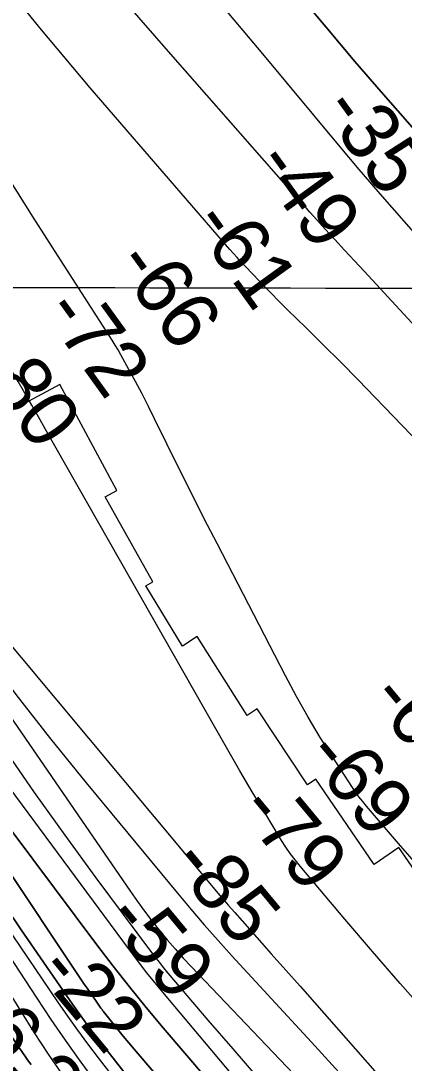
# Model space of a CAD drawing. Extents: x 3187622 to 3225504, y 800805 to 826213.
# Drawn here: x 3198914 to 3199360, y 817453 to 818665 of the extents above; entities that cross this region are included whole.
import ezdxf

# ---------------------------------------------------------------- set-up
doc = ezdxf.new("R2010")
doc.units = 0
for name, color, linetype in [('V-GRID-MAJR', 7, 'Continuous'), ('V-RIVR-RANG', 7, 'Continuous'), ('V-ROAD-CNTR', 7, 'Continuous'), ('V-RRAP-RVMT', 7, 'Continuous'), ('V-TOPO-DPTH', 7, 'Continuous'), ('V-TOPO-MAJR', 7, 'Continuous'), ('V-TOPO-MINR', 7, 'Continuous'), ('V-TOPO-WATR', 7, 'Continuous')]:
    doc.layers.add(name, color=color, linetype=linetype)

msp = doc.modelspace()

# ---------------------------------------------------------------- linework, layer by layer
at = {"layer": 'V-GRID-MAJR'}
msp.add_spline([(3191823.839, 818371.837), (3197059.682, 818359.272), (3202295.526, 818347.468), (3207531.372, 818336.426), (3212767.22, 818326.145), (3218003.0700000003, 818316.626), (3223238.92, 818307.868), (3223238.921, 818307.868)], degree=3, dxfattribs=at)
at = {"layer": 'V-ROAD-CNTR'}
msp.add_spline([(3197108.0137470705, 817982.20200821), (3197162.33863842, 817991.13199035), (3197229.376504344, 818001.8819688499), (3197259.082444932, 817993.6449853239), (3197361.14324081, 818001.169970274), (3197493.7899755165, 818058.5648554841), (3197592.213778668, 818133.79670502), (3197727.971507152, 818194.3225839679), (3197773.223416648, 818262.200448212), (3197795.8503713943, 818360.0592524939), (3197841.10228089, 818435.2911020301), (3197893.7081756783, 818488.4629956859), (3197938.9610851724, 818518.4419357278), (3197968.940025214, 818533.7149051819), (3198014.192934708, 818525.7959210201), (3198044.737873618, 818495.8159809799), (3198127.323708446, 818420.584131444), (3198203.12155685, 818307.4533577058), (3198233.10149689, 818209.029554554), (3198255.7274516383, 818133.79670502), (3198278.353406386, 818073.2718260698), (3198323.60631588, 818005.3939618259), (3198376.2122106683, 817937.515097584), (3198429.383104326, 817900.18217225), (3198459.363044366, 817854.9292627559), (3198466.7170296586, 817832.303308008), (3198489.3429844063, 817756.5054596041), (3198504.614953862, 817703.899564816), (3198542.513878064, 817628.6677152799), (3198633.018697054, 817530.243912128), (3198783.483396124, 817371.8602288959), (3198859.281244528, 817221.3955298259), (3198934.513094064, 817108.264756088)], degree=3, dxfattribs=at)
at = {"layer": 'V-RRAP-RVMT'}
for p, q in [((3198959.296000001, 818241.827999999), (3198891.352891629, 818205.4087365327)), ((3199025.445000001, 818118.778999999), (3198959.296000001, 818241.827999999)), ((3199011.9280000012, 818111.3919999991), (3199025.445000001, 818118.778999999)), ((3199067.533000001, 818012.3159999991), (3199011.9280000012, 818111.3919999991)), ((3199059.242000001, 818007.6669999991), (3199067.533000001, 818012.3159999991)), ((3199101.931000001, 817937.7039999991), (3199059.242000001, 818007.6669999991)), ((3199119.163000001, 817948.7629999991), (3199101.931000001, 817937.7039999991)), ((3199177.222000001, 817856.8629999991), (3199119.163000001, 817948.7629999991)), ((3199188.992000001, 817864.6299999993), (3199177.222000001, 817856.8629999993)), ((3199247.642000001, 817776.1599999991), (3199188.992000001, 817864.6299999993)), ((3199257.246000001, 817782.7459999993), (3199247.6420000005, 817776.1599999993)), ((3199324.973000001, 817683.729999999), (3199257.2460000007, 817782.7459999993)), ((3199353.807000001, 817703.5689999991), (3199324.973000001, 817683.729999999)), ((3199430.753000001, 817591.226999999), (3199353.807000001, 817703.5689999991))]:
    msp.add_line(p, q, dxfattribs=at)
at = {"layer": 'V-TOPO-DPTH'}
for points in [[(3198152.216856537, 818754.1737872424), (3198256.6955861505, 818585.9919518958), (3198313.2255484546, 818495.3006905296), (3198369.9380129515, 818404.7240833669), (3198426.9242307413, 818314.3194575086), (3198484.092950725, 818224.0294858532), (3198612.932401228, 818021.2250268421), (3198618.968517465, 818011.7125050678), (3198624.9978961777, 818002.1957197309), (3198631.0171686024, 817992.6725390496), (3198637.0297035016, 817983.1450948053), (3198666.8436149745, 817935.8464550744), (3198687.84399761, 817902.7217157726), (3198708.95896659, 817869.6706018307), (3198730.2458150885, 817836.7299259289), (3198751.6472499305, 817803.8628753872), (3198932.3288327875, 817527.9570632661), (3198948.7100514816, 817503.4567054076), (3198965.3986866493, 817479.1719605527), (3198982.548446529, 817455.2106352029), (3199000.005622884, 817431.4649228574)], [(3198152.216856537, 818754.1737872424), (3198256.6955861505, 818585.9919518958), (3198313.2255484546, 818495.3006905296), (3198369.9380129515, 818404.7240833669), (3198426.9242307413, 818314.3194575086), (3198484.092950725, 818224.0294858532), (3198612.932401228, 818021.2250268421), (3198618.968517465, 818011.7125050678), (3198624.9978961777, 818002.1957197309), (3198631.0171686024, 817992.6725390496), (3198637.0297035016, 817983.1450948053), (3198666.8436149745, 817935.8464550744), (3198687.84399761, 817902.7217157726), (3198708.95896659, 817869.6706018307), (3198730.2458150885, 817836.7299259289), (3198751.6472499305, 817803.8628753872), (3198932.3288327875, 817527.9570632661), (3198948.7100514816, 817503.4567054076), (3198965.3986866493, 817479.1719605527), (3198982.548446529, 817455.2106352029), (3199000.005622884, 817431.4649228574)], [(3198925.6656750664, 817450.8713792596), (3198923.6532850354, 817453.7300570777), (3198907.2866409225, 817477.2678911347), (3198897.2623723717, 817492.0074243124), (3198887.4446278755, 817506.8802401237), (3198877.9366694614, 817521.9529798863), (3198868.635235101, 817537.1590022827), (3198627.4292227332, 817940.8068073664), (3198614.3182974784, 817962.5943889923), (3198601.1181145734, 817984.3273795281), (3198587.7840451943, 818005.9784834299), (3198574.360718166, 818027.5749962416), (3198560.839475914, 818049.1109747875), (3198547.2769463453, 818070.6208373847), (3198533.652485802, 818092.0915260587), (3198519.986737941, 818113.536098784), (3198140.086095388, 818707.7929219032)], [(3198140.086095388, 818707.7929219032), (3198519.986737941, 818113.536098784), (3198533.652485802, 818092.0915260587), (3198547.2769463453, 818070.6208373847), (3198560.839475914, 818049.1109747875), (3198574.360718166, 818027.5749962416), (3198587.7840451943, 818005.9784834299), (3198601.1181145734, 817984.3273795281), (3198614.3182974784, 817962.5943889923), (3198627.4292227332, 817940.8068073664), (3198868.635235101, 817537.1590022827), (3198877.9366694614, 817521.9529798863), (3198887.4446278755, 817506.8802401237), (3198897.2623723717, 817492.0074243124), (3198907.2866409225, 817477.2678911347), (3198923.6532850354, 817453.7300570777), (3198925.6656750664, 817450.8713792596)], [(3199249.33588407, 817166.9416176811), (3199005.9011608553, 817477.9448907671), (3198997.716802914, 817488.5965643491), (3198989.661922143, 817499.343478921), (3198981.8012571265, 817510.2332549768), (3198974.07006928, 817521.2182720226), (3198914.3867091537, 817607.6589960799), (3198877.1670375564, 817662.1068073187), (3198840.2886517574, 817716.7825034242), (3198803.922194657, 817771.8000268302), (3198767.8970233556, 817827.045435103), (3198673.4244505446, 817973.4096898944), (3198659.283541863, 817995.4428950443), (3198645.218996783, 818017.5244614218), (3198631.2689971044, 818039.6785696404), (3198617.3953610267, 818061.8810390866), (3198320.0920025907, 818540.4190153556), (3198295.323041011, 818580.4948631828), (3198270.6789005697, 818620.646922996), (3198246.2219918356, 818660.9133007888), (3198221.88990424, 818701.255890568)], [(3198221.88990424, 818701.255890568), (3198246.2219918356, 818660.9133007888), (3198270.6789005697, 818620.646922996), (3198295.323041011, 818580.4948631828), (3198320.0920025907, 818540.4190153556), (3198617.3953610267, 818061.8810390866), (3198631.2689971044, 818039.6785696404), (3198645.218996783, 818017.5244614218), (3198659.283541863, 817995.4428950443), (3198673.4244505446, 817973.4096898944), (3198767.8970233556, 817827.045435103), (3198803.922194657, 817771.8000268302), (3198840.2886517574, 817716.7825034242), (3198877.1670375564, 817662.1068073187), (3198914.3867091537, 817607.6589960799), (3198974.07006928, 817521.2182720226), (3198981.8012571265, 817510.2332549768), (3198989.661922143, 817499.343478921), (3198997.716802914, 817488.5965643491), (3199005.9011608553, 817477.9448907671), (3199249.33588407, 817166.9416176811)], [(3199235.0673336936, 818698.4966343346), (3199268.6553700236, 818657.9118741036), (3199302.702453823, 818617.7005512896), (3199333.1674605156, 818582.3285365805), (3199352.4653702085, 818560.2082623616), (3199371.9483004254, 818538.254297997)], [(3199371.9483004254, 818538.254297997), (3199352.4653702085, 818560.2082623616), (3199333.1674605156, 818582.3285365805), (3199302.702453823, 818617.7005512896), (3199268.6553700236, 818657.9118741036), (3199235.0673336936, 818698.4966343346)], [(3199441.689344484, 817006.0018056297), (3199045.792038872, 817468.6872040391), (3199039.39414768, 817476.2526818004), (3199033.05532981, 817483.8667624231), (3199026.80512192, 817491.5537473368), (3199020.6139873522, 817499.2893351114), (3199009.697639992, 817513.0919954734), (3199009.016325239, 817513.9681915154), (3199008.344774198, 817514.8516829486), (3199007.04072696, 817516.6478473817), (3199001.3615034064, 817524.7005257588), (3198997.901171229, 817529.6471737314), (3198994.466294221, 817534.6112911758), (3198991.0695999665, 817539.6016128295), (3198987.69836088, 817544.6094039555), (3198679.5308207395, 818006.1875325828)], [(3198679.5308207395, 818006.1875325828), (3198987.69836088, 817544.6094039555), (3198991.0695999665, 817539.6016128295), (3198994.466294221, 817534.6112911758), (3198997.901171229, 817529.6471737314), (3199001.3615034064, 817524.7005257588), (3199007.04072696, 817516.6478473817), (3199008.344774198, 817514.8516829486), (3199009.016325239, 817513.9681915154), (3199009.697639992, 817513.0919954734), (3199020.6139873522, 817499.2893351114), (3199026.80512192, 817491.5537473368), (3199033.05532981, 817483.8667624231), (3199039.39414768, 817476.2526818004), (3199045.792038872, 817468.6872040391), (3199441.689344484, 817006.0018056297)], [(3199434.708151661, 817078.3451648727), (3199079.6120000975, 817493.7374908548), (3199059.785596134, 817517.3832168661), (3199040.2651955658, 817541.2741401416), (3199021.20380009, 817565.5328593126), (3199002.448408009, 817590.0367757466), (3198878.107606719, 817755.7375303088)], [(3198878.107606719, 817755.7375303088), (3199002.448408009, 817590.0367757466), (3199021.20380009, 817565.5328593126), (3199040.2651955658, 817541.2741401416), (3199059.785596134, 817517.3832168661), (3199079.6120000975, 817493.7374908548), (3199434.708151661, 817078.3451648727)]]:
    msp.add_lwpolyline(points, dxfattribs=at)
at = {"layer": 'V-TOPO-MAJR'}
for points in [[(3198342.947666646, 818716.9879457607), (3198374.419401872, 818659.3880755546), (3198405.8210419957, 818601.7500997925), (3198437.1175394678, 818544.0549656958), (3198468.3439418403, 818486.3217260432), (3198675.3375507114, 818102.7844086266), (3198687.670104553, 818080.414693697), (3198700.266310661, 818058.1975918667), (3198713.2579951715, 818036.2094096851), (3198726.5133319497, 818014.3738406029), (3198740.2301275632, 817992.8316153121), (3198754.2978493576, 817971.527446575), (3198768.8919604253, 817950.5803626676), (3198783.836997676, 817929.8713353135), (3199038.6395150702, 817585.9113198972), (3199049.3210655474, 817571.77272371), (3199060.177207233, 817557.772160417), (3199071.2952357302, 817543.9786464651), (3199082.5878554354, 817530.3231654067), (3199213.505993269, 817375.0153152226), (3199266.4981215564, 817312.7732956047), (3199319.8934755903, 817250.8826198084), (3199373.893668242, 817189.518959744)], [(3199373.949157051, 818416.1975646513), (3199332.250920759, 818463.6692343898), (3199319.9282662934, 818477.8125193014), (3199307.6821665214, 818492.0212490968), (3199295.5508987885, 818506.3281462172), (3199283.496185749, 818520.7004882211), (3199195.483922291, 818626.4963082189), (3199139.38177453, 818693.7326956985)]]:
    msp.add_lwpolyline(points, dxfattribs=at)
at = {"layer": 'V-TOPO-MINR'}
for points in [[(3199388.1289048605, 817507.9949179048), (3199355.376316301, 817545.1376354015), (3199322.969999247, 817582.5828505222), (3199290.7945298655, 817620.2297307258), (3199238.7557285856, 817681.6931552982), (3199232.953153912, 817688.8891112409), (3199227.3897411, 817696.2568338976), (3199222.1850710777, 817703.8822066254), (3199217.2195629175, 817711.679346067), (3199197.638239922, 817744.1157687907), (3199183.1587194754, 817768.3170582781), (3199168.807614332, 817792.5935763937), (3199154.649132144, 817816.9829374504), (3199140.6190652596, 817841.4475271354), (3198942.2003732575, 818190.6307387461), (3198934.352349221, 818204.3722244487), (3198926.464570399, 818218.0907369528), (3198918.517159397, 818231.7747896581), (3198910.529993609, 818245.435869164), (3198902.5342571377, 818259.092054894), (3198894.5668489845, 818272.7646894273), (3198886.6419333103, 818286.4619971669), (3198878.745345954, 818300.1757537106), (3198513.756941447, 818936.3215619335)], [(3198322.8646831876, 818793.3316749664), (3198394.8252547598, 818662.0040848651), (3198443.9456153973, 818572.8397252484), (3198493.3345486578, 818483.8251776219), (3198543.126340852, 818395.03534798), (3198593.1867056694, 818306.3953303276), (3198697.9008349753, 818121.9591297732), (3198711.5097663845, 818098.5358765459), (3198725.4254139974, 818075.3004911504), (3198739.8011359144, 818052.3469075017), (3198754.4835740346, 818029.5811916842), (3198860.300536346, 817869.0416762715), (3198894.5135392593, 817818.1022341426), (3198929.3070566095, 817767.5699620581), (3198964.9713456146, 817717.6484450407), (3199001.2161490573, 817668.1340980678), (3199064.9054065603, 817582.691700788), (3199069.801517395, 817576.2520959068), (3199074.777890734, 817569.8763753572), (3199079.874657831, 817563.5964813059), (3199085.051687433, 817557.3804715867), (3199131.666266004, 817502.4814564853), (3199160.3836076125, 817469.0158440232), (3199189.3312583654, 817435.7527823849)], [(3198349.132308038, 818785.0570465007), (3198502.3172652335, 818505.6756616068), (3198541.3014079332, 818435.293065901), (3198580.6855416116, 818365.1372779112), (3198620.669661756, 818295.3217014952), (3198661.053772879, 818225.7329327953), (3198725.8773808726, 818115.1255901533), (3198734.299934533, 818101.1061326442), (3198742.922538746, 818087.2138759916), (3198751.845218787, 818073.5124206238), (3198760.96794938, 818059.9381661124), (3199041.409046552, 817652.3006558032), (3199049.5571422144, 817640.7441478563), (3199057.8791307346, 817629.3173735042), (3199066.4619585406, 817618.0851995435), (3199075.218679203, 817606.9827591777), (3199084.237403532, 817596.0931275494), (3199093.4311122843, 817585.3571307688), (3199102.887297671, 817574.8515862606), (3199112.518467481, 817564.4996766), (3199476.7578887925, 817182.578189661)], [(3198152.216856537, 818754.1737872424), (3198256.6955861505, 818585.9919518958), (3198313.2255484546, 818495.3006905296), (3198369.9380129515, 818404.7240833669), (3198426.9242307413, 818314.3194575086), (3198484.092950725, 818224.0294858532), (3198612.932401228, 818021.2250268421), (3198618.968517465, 818011.7125050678), (3198624.9978961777, 818002.1957197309), (3198631.0171686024, 817992.6725390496), (3198637.0297035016, 817983.1450948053), (3198666.8436149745, 817935.8464550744), (3198687.84399761, 817902.7217157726), (3198708.95896659, 817869.6706018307), (3198730.2458150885, 817836.7299259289), (3198751.6472499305, 817803.8628753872), (3198932.3288327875, 817527.9570632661), (3198948.7100514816, 817503.4567054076), (3198965.3986866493, 817479.1719605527), (3198982.548446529, 817455.2106352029), (3199000.005622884, 817431.4649228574)], [(3198146.492754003, 818732.3795230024), (3198460.2765195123, 818236.7620908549), (3198485.9265693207, 818196.3095847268), (3198511.6135766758, 818155.8805955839), (3198537.35602035, 818115.486881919), (3198563.1354215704, 818075.1166852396), (3198609.554296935, 818002.5351481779), (3198612.1455589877, 817998.4692994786), (3198614.7282615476, 817994.3980397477), (3198617.2981248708, 817990.3186634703), (3198619.859428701, 817986.2338761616), (3198632.068052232, 817966.6951510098), (3198640.7197993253, 817952.8323069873), (3198649.3616147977, 817938.9632819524), (3198657.9885328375, 817925.0849854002), (3198666.6055192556, 817911.2005078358), (3198913.245327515, 817513.3152349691), (3198929.3097699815, 817487.956888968), (3198945.699890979, 817462.8154252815), (3198962.57852977, 817437.9992850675)], [(3199463.187426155, 818085.115406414), (3199326.335383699, 818226.8138119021), (3199306.3126643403, 818247.3753738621), (3199286.1780523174, 818267.8258597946), (3199265.875601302, 818288.1097316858), (3199245.4612576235, 818308.2825275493), (3199224.7677538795, 818328.5633372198), (3199214.6711693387, 818338.5664757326), (3199204.647818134, 818348.6416847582), (3199194.734316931, 818358.8249995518), (3199184.894049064, 818369.080384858), (3199173.984072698, 818380.5747250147), (3199169.6854611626, 818385.1657829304), (3199165.4291357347, 818389.7951911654), (3199161.236239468, 818394.4821248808), (3199157.0856293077, 818399.207408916), (3198994.4092501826, 818586.9702849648), (3198935.7648275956, 818656.7402813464), (3198878.550628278, 818727.629698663)], [(3198419.4488473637, 818715.84978127), (3198626.6870183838, 818321.9670262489), (3198647.157925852, 818283.7022047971), (3198667.977561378, 818245.6312260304), (3198689.3202889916, 818207.8510112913), (3198711.011744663, 818170.2646392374), (3198746.0080734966, 818110.5785835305), (3198750.5524508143, 818103.0380669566), (3198755.215900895, 818095.5739562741), (3198760.057960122, 818088.2244544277), (3198765.0190921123, 818080.9513584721), (3198830.3586662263, 817987.6009179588), (3198868.7165215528, 817934.1959074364), (3198907.923225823, 817881.4379067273), (3198948.40320351, 817829.650420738), (3198989.732030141, 817778.5099445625), (3199096.0187947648, 817650.2188260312), (3199111.5708972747, 817631.741544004), (3199127.311684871, 817613.4290187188), (3199143.3355000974, 817595.3636285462), (3199159.54800041, 817577.4629951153), (3199252.085785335, 817476.873873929), (3199312.3073346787, 817411.0330222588), (3199372.2744400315, 817344.9625645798)], [(3198221.88990424, 818701.255890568), (3198246.2219918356, 818660.9133007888), (3198270.6789005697, 818620.646922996), (3198295.323041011, 818580.4948631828), (3198320.0920025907, 818540.4190153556), (3198617.3953610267, 818061.8810390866), (3198631.2689971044, 818039.6785696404), (3198645.218996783, 818017.5244614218), (3198659.283541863, 817995.4428950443), (3198673.4244505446, 817973.4096898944), (3198767.8970233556, 817827.045435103), (3198803.922194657, 817771.8000268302), (3198840.2886517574, 817716.7825034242), (3198877.1670375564, 817662.1068073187), (3198914.3867091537, 817607.6589960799), (3198974.07006928, 817521.2182720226), (3198981.8012571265, 817510.2332549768), (3198989.661922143, 817499.343478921), (3198997.716802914, 817488.5965643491), (3199005.9011608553, 817477.9448907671), (3199249.33588407, 817166.9416176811)], [(3199371.9483004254, 818538.254297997), (3199352.4653702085, 818560.2082623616), (3199333.1674605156, 818582.3285365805), (3199302.702453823, 818617.7005512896), (3199268.6553700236, 818657.9118741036), (3199235.0673336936, 818698.4966343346)], [(3199470.574542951, 818203.4351828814), (3199313.326565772, 818373.6963785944), (3199302.0229134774, 818385.9587835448), (3199290.734795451, 818398.2354447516), (3199279.469978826, 818410.5334903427), (3199268.220696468, 818422.84579219), (3199254.8766107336, 818437.4786878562), (3199250.324465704, 818442.4972768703), (3199245.790244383, 818447.5319217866), (3199241.2829086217, 818452.5906505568), (3199236.793496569, 818457.6654352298), (3199091.109093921, 818623.232156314), (3199029.7596641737, 818693.8963632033)], [(3198214.611811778, 818677.5934539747), (3198226.5886950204, 818658.4823628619), (3198600.839506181, 818064.6542976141), (3198618.0787250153, 818037.3399835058), (3198635.3415792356, 818010.0406368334), (3198652.6398865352, 817982.7637413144), (3198669.961829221, 817955.501813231), (3198703.495282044, 817902.8012611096), (3198737.844965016, 817849.3603603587), (3198772.5189679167, 817796.132855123), (3198807.679450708, 817743.225443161), (3198843.1642534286, 817690.5314267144), (3198956.534968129, 817523.8331740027), (3198967.974590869, 817507.3425169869), (3198979.6143462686, 817490.9971842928), (3198991.554300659, 817474.8698380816), (3199003.6943877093, 817458.8878161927), (3199374.885807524, 816979.4937044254)], [(3199376.87792045, 817681.0983809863), (3199353.4179819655, 817708.009638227), (3199316.328984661, 817751.3052123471), (3199311.7558725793, 817756.8614008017), (3199307.3337693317, 817762.5306697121), (3199303.1381793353, 817768.3695593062), (3199299.0935981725, 817774.3215293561), (3199276.95759471, 817808.3178984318), (3199262.3153708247, 817831.5608084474), (3199248.147751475, 817855.0799963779), (3199234.6920389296, 817879.01360118), (3199221.7109309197, 817903.2234838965), (3199142.184244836, 818057.0401253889), (3199127.3792382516, 818085.903641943), (3199112.69914854, 818114.8300464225), (3199098.2064341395, 818143.8507827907), (3199083.838636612, 818172.9344070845), (3199069.582778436, 818202.0279720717), (3199062.3281721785, 818216.5554343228), (3199054.9290623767, 818231.0075360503), (3199047.3131972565, 818245.3465969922), (3199039.552828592, 818259.6102974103), (3199030.1960776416, 818276.5039423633), (3199026.9491257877, 818282.2304547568), (3199023.6268781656, 818287.911921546), (3199020.1916868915, 818293.5258199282), (3199016.681199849, 818299.0946727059), (3198959.9286962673, 818387.1592201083), (3198928.1690162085, 818436.8416817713), (3198896.6540827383, 818486.677658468)], [(3198798.296222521, 818062.6910042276), (3199147.527546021, 817645.3475987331), (3199151.300360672, 817640.8796413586), (3199155.099536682, 817636.4344185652), (3199158.9382547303, 817632.0232976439), (3199162.803334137, 817627.6349113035), (3199188.579017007, 817598.6314862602), (3199205.336820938, 817579.7452769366), (3199222.0747695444, 817560.841514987), (3199238.7829351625, 817541.9114240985), (3199255.471245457, 817522.9637805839), (3199583.7122587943, 817149.6921104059)], [(3198679.5308207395, 818006.1875325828), (3198987.69836088, 817544.6094039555), (3198991.0695999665, 817539.6016128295), (3198994.466294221, 817534.6112911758), (3198997.901171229, 817529.6471737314), (3199001.3615034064, 817524.7005257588), (3199007.04072696, 817516.6478473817), (3199008.344774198, 817514.8516829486), (3199009.016325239, 817513.9681915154), (3199009.697639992, 817513.0919954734), (3199020.6139873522, 817499.2893351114), (3199026.80512192, 817491.5537473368), (3199033.05532981, 817483.8667624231), (3199039.39414768, 817476.2526818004), (3199045.792038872, 817468.6872040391), (3199441.689344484, 817006.0018056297)], [(3198878.107606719, 817755.7375303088), (3199002.448408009, 817590.0367757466), (3199021.20380009, 817565.5328593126), (3199040.2651955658, 817541.2741401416), (3199059.785596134, 817517.3832168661), (3199079.6120000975, 817493.7374908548), (3199434.708151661, 817078.3451648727)]]:
    msp.add_lwpolyline(points, dxfattribs=at)
at = {"layer": 'V-TOPO-WATR'}
msp.add_lwpolyline([(3198140.086095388, 818707.7929219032), (3198519.986737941, 818113.536098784), (3198533.652485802, 818092.0915260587), (3198547.2769463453, 818070.6208373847), (3198560.839475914, 818049.1109747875), (3198574.360718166, 818027.5749962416), (3198587.7840451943, 818005.9784834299), (3198601.1181145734, 817984.3273795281), (3198614.3182974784, 817962.5943889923), (3198627.4292227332, 817940.8068073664), (3198868.635235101, 817537.1590022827), (3198877.9366694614, 817521.9529798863), (3198887.4446278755, 817506.8802401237), (3198897.2623723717, 817492.0074243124), (3198907.2866409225, 817477.2678911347), (3198923.6532850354, 817453.7300570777), (3198925.6656750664, 817450.8713792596)], dxfattribs=at)

# ---------------------------------------------------------------- texts
at = {"layer": 'V-RIVR-RANG'}
for s, rotation, p in [('-35', 305.8360833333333, (3199261.84095192, 818561.9226166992)), ('-49', 305.8360833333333, (3199183.8740777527, 818499.0798755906)), ('-61', 305.8360833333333, (3199110.694675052, 818429.6079452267)), ('-66', 305.8360833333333, (3199021.299643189, 818382.5887204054)), ('-72', 305.8360833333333, (3198938.237428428, 818326.8028581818)), ('-80', 305.8360833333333, (3198857.799601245, 818267.3816341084)), ('-63', 309.76152777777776, (3199317.175188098, 817876.4667874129)), ('-69', 309.76152777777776, (3199242.363440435, 817810.0327670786)), ('-79', 309.76152777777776, (3199165.021016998, 817746.6403086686)), ('-85', 309.76152777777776, (3199086.4976115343, 817684.667245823)), ('-59', 309.76152777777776, (3199009.998746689, 817620.259933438)), ('-22', 309.76152777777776, (3198930.4630709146, 817559.5034953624)), ('6.3', 309.76152777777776, (3198861.2188099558, 817486.3780387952))]:
    msp.add_text(s, height=67, rotation=rotation, dxfattribs=at).set_placement(p)

doc.saveas('drawing.dxf')
